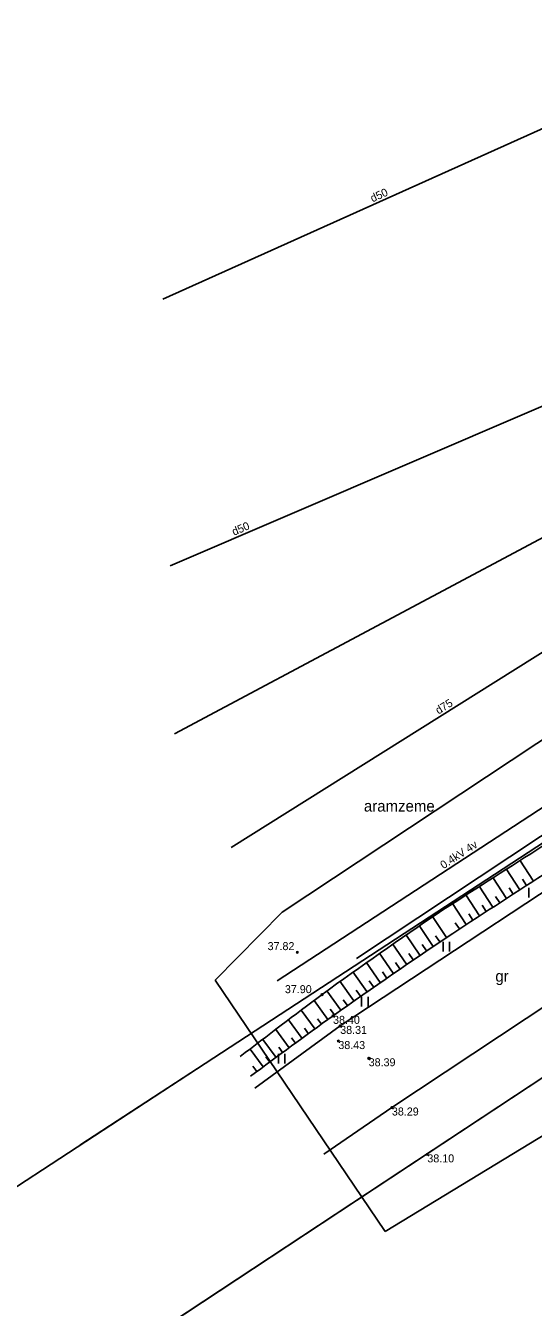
# Model space of a CAD drawing. Extents: x 469981 to 472086, y 246785 to 247785.
# Drawn here: x 470059.4 to 470091.1, y 246853.3 to 246933.4 of the extents above; entities that cross this region are included whole.
import ezdxf

# ---------------------------------------------------------------- set-up
doc = ezdxf.new("R2010")
doc.units = 0
for name, color, linetype in [('CELI_CMAL_####_####_#', 7, 'Continuous'), ('CELI_CSEG_####_TKST_#', 7, 'Continuous'), ('DREN_VADP_####_####_#', 7, 'Continuous'), ('DREN_VADP_####_TKST_#', 7, 'Continuous'), ('DREN_VADP_KLKT_####_#', 7, 'Continuous'), ('DREN_VADP_KLKT_TKST_#', 7, 'Continuous'), ('ELEK_VADV_ZSPR_####_#', 7, 'Continuous'), ('ELEK_VADV_ZSPR_TKST_#', 7, 'Continuous'), ('RAMI_UZMR_####_####_#', 7, 'Continuous'), ('RELJ_AATZ_####_TKST_#', 7, 'Continuous'), ('RELJ_ELEM_####_####_#', 7, 'Continuous'), ('RELJ_NOGA_####_####_#', 7, 'Continuous'), ('RELJ_NOGL_####_####_#', 7, 'Continuous'), ('ROBZ_IERR_####_####_#', 7, 'Continuous'), ('ROBZ_PROJ_####_####_#', 7, 'Continuous'), ('TERT_ELEM_####_####_#', 7, 'Continuous'), ('TERT_IZMT_####_TKST_#', 7, 'Continuous')]:
    doc.layers.add(name, color=color, linetype=linetype)

msp = doc.modelspace()

# ---------------------------------------------------------------- linework, layer by layer
at = {"layer": 'CELI_CMAL_####_####_#'}
for points in [[(470079.031, 246870.928), (470098.616, 246883.853), (470119.265, 246897.579), (470146.552, 246915.354), (470187.262, 246942.263), (470207.251, 246955.004), (470220.145, 246963.116)], [(470223.686, 246958.587), (470209.766, 246949.279), (470190.504, 246936.92), (470170.572, 246923.739), (470149.521, 246910.179), (470123.328, 246893.24), (470100.687, 246878.047), (470082.258, 246865.828), (470078.014, 246862.914)], [(470079.031, 246870.928), (470073.693, 246867.03)]]:
    msp.add_lwpolyline(points, dxfattribs=at)
at = {"layer": 'DREN_VADP_####_####_#'}
for points in [[(470080.047, 246875.138), (470127.803, 246906.822), (470151.116, 246922.29), (470207.903, 246959.965), (470213.971, 246970.06), (470227.513, 246992.59), (470228.7, 246994.565)], [(470067.964, 246916.336), (470207.556, 246979.116), (470209.528, 246980.003), (470212.802, 246976.95)], [(470068.403, 246899.672), (470144.004, 246932.136), (470144.702, 246931.346), (470146.844, 246928.925)], [(470068.678, 246889.186), (470120.556, 246916.847), (470121.389, 246915.879), (470123.03, 246913.973)]]:
    msp.add_lwpolyline(points, dxfattribs=at)
at = {"layer": 'DREN_VADP_KLKT_####_#'}
msp.add_lwpolyline([(470072.23, 246882.077), (470123.03, 246913.973), (470146.844, 246928.925), (470197.394, 246960.663), (470212.802, 246976.95), (470229.327, 246994.419)], dxfattribs=at)
at = {"layer": 'ELEK_VADV_ZSPR_####_#'}
msp.add_line((470093.653, 246885.873), (470075.084, 246873.736), dxfattribs=at)
at = {"layer": 'RAMI_UZMR_####_####_#'}
for points in [[(470081.833, 246858.073), (470071.225, 246873.795), (470075.411, 246878.04), (470140.155, 246920.953), (470236.136, 246982.998), (470257.83, 246999.315), (470274.171, 247013.774), (470358.465, 247102.148), (470367.97, 247107.52), (470388.133, 247118.916), (470465.996, 247150.017), (470560.64, 247175.144), (470793.366, 247232.231)], [(470682.857, 247179.693), (470601.924, 247155.957), (470538.749, 247139.954), (470448.7, 247112.965), (470443.256, 247108.572), (470439.042, 247107.166), (470426.399, 247105.409), (470390.93, 247093.141), (470379.516, 247082.95), (470369.859, 247080.841), (470357.567, 247068.014), (470285.914, 246993.254), (470269.057, 246978.845), (470246.406, 246963.908), (470178.978, 246918.441), (470154.395, 246901.045), (470104.604, 246871.942), (470081.833, 246858.073)]]:
    msp.add_lwpolyline(points, dxfattribs=at)
at = {"layer": 'RELJ_ELEM_####_####_#'}
for centre in [(470076.357, 246875.523), (470077.9, 246872.887), (470078.584, 246871.556), (470079.031, 246870.928), (470078.913, 246869.98), (470080.809, 246868.906), (470080.827, 246868.886), (470080.847, 246868.901), (470082.258, 246865.828), (470084.471, 246862.899)]:
    msp.add_circle(centre, 0.05, dxfattribs=at)
at = {"layer": 'RELJ_NOGA_####_####_#'}
for p, q in [((470090.25, 246879.433), (470089.403, 246880.746)), ((470091.09, 246879.975), (470090.246, 246881.283)), ((470089.409, 246878.891), (470088.56, 246880.207)), ((470090.67, 246879.704), (470090.416, 246880.097)), ((470087.73, 246877.805), (470086.874, 246879.119)), ((470088.569, 246878.348), (470087.717, 246879.665)), ((470088.989, 246878.62), (470088.734, 246879.015)), ((470089.829, 246879.162), (470089.575, 246879.556)), ((470086.892, 246877.259), (470086.035, 246878.57)), ((470088.149, 246878.077), (470087.893, 246878.471)), ((470085.66, 246876.448), (470084.798, 246877.754)), ((470086.474, 246876.985), (470086.216, 246877.378)), ((470087.311, 246877.532), (470087.054, 246877.926)), ((470083.995, 246875.339), (470083.127, 246876.629)), ((470084.826, 246875.895), (470083.961, 246877.194)), ((470085.243, 246876.172), (470084.984, 246876.563)), ((470086.056, 246876.71), (470086.055, 246876.711)), ((470083.167, 246874.779), (470082.297, 246876.06)), ((470084.411, 246875.618), (470084.151, 246876.006)), ((470081.518, 246873.647), (470080.645, 246874.901)), ((470082.341, 246874.215), (470081.47, 246875.485)), ((470083.581, 246875.06), (470083.32, 246875.445)), ((470080.699, 246873.073), (470079.827, 246874.313)), ((470081.929, 246873.931), (470081.668, 246874.31)), ((470082.754, 246874.498), (470082.492, 246874.88)), ((470079.883, 246872.495), (470079.012, 246873.718)), ((470081.108, 246873.361), (470080.846, 246873.735)), ((470078.264, 246871.321), (470077.397, 246872.505)), ((470079.072, 246871.911), (470078.201, 246873.113)), ((470079.477, 246872.204), (470079.216, 246872.567)), ((470080.291, 246872.785), (470080.029, 246873.154)), ((470077.457, 246870.731), (470076.6, 246871.901)), ((470078.667, 246871.616), (470078.406, 246871.974)), ((470076.65, 246870.14), (470075.803, 246871.297)), ((470077.86, 246871.026), (470077.602, 246871.379)), ((470075.843, 246869.549), (470075.006, 246870.693)), ((470076.247, 246869.845), (470075.994, 246870.19)), ((470077.053, 246870.435), (470076.798, 246870.784)), ((470074.229, 246868.368), (470073.412, 246869.484)), ((470075.036, 246868.959), (470074.209, 246870.088)), ((470075.44, 246869.254), (470075.19, 246869.595)), ((470074.633, 246868.663), (470074.386, 246869)), ((470073.422, 246867.778), (470073.422, 246867.778)), ((470073.826, 246868.073), (470073.582, 246868.406))]:
    msp.add_line(p, q, dxfattribs=at)
for points in [[(470086.056, 246876.71), (470092.142, 246880.654), (470095.188, 246882.62), (470098.22, 246884.608), (470118.864, 246898.312), (470131.061, 246906.318)], [(470073.422, 246867.778), (470078.584, 246871.556), (470086.056, 246876.71)]]:
    msp.add_spline(points, degree=3, dxfattribs=at)
at = {"layer": 'RELJ_NOGL_####_####_#'}
for points in [[(470130.438, 246907.22), (470118.214, 246899.297), (470097.383, 246885.827), (470085.226, 246878.038)], [(470085.226, 246878.038), (470077.9, 246872.887), (470072.788, 246869.011)]]:
    msp.add_spline(points, degree=3, dxfattribs=at)
at = {"layer": 'ROBZ_IERR_####_####_#'}
for points in [[(470215.754, 247035.932), (470269.149, 247002.795), (470253.618, 246988.247), (470070.591, 246868.587), (470057.777, 246860.214)], [(470060.292, 246846.974), (470152.342, 246907.761), (470177.119, 246874.554)]]:
    msp.add_lwpolyline(points, dxfattribs=at)
at = {"layer": 'ROBZ_PROJ_####_####_#'}
for points in [[(471398.351, 247372.094), (471346.741, 247338.478), (471133.176, 247205.05), (471108.425, 247194.786), (471087.339, 247189.709), (471023.306, 247181.157), (470962.604, 247185.245), (470905.63, 247205.857), (470878.75, 247214.454), (470852.344, 247217.039), (470815.743, 247215.147), (470778.583, 247209.26), (470718.669, 247194.633), (470636.973, 247175.147), (470468.364, 247124.23), (470431.624, 247112.202), (470396.219, 247097.502), (470371.503, 247083.47), (470275.956, 246992.729), (470152.342, 246907.761), (470066.737, 246851.23)], [(470062.774, 246863.479), (470070.591, 246868.587), (470253.618, 246988.247), (470269.149, 247002.795), (470278.124, 247011.202), (470361.554, 247094.257), (470368.265, 247098.262), (470383.103, 247107.116), (470421.395, 247122.632), (470438.432, 247129.536), (470474.818, 247141.882), (470613.752, 247179.765), (470688.303, 247197.106)]]:
    msp.add_lwpolyline(points, dxfattribs=at)
at = {"layer": 'TERT_ELEM_####_####_#'}
for p, q in [((470090.798, 246878.961), (470090.798, 246879.561)), ((470085.461, 246875.58), (470085.461, 246876.18)), ((470085.861, 246875.58), (470085.861, 246876.18)), ((470080.368, 246872.15), (470080.368, 246872.75)), ((470080.768, 246872.15), (470080.768, 246872.75)), ((470075.178, 246868.573), (470075.178, 246869.173)), ((470075.578, 246868.573), (470075.578, 246869.173))]:
    msp.add_line(p, q, dxfattribs=at)

# ---------------------------------------------------------------- texts
at = {"layer": 'CELI_CSEG_####_TKST_#'}
msp.add_text('gr', height=0.7, dxfattribs=at).set_placement((470088.72, 246873.688))
at = {"layer": 'DREN_VADP_####_TKST_#'}
for rotation, p in [(24.21521, (470081.048, 246922.385)), (23.23879, (470072.401, 246901.553))]:
    msp.add_text('d50', height=0.5, rotation=rotation, dxfattribs=at).set_placement(p)
at = {"layer": 'DREN_VADP_KLKT_TKST_#'}
msp.add_text('d75', height=0.5, rotation=32.12357, dxfattribs=at).set_placement((470085.169, 246890.378))
at = {"layer": 'ELEK_VADV_ZSPR_TKST_#'}
msp.add_text('0.4kV 4v', height=0.5, rotation=33.16806, dxfattribs=at).set_placement((470085.481, 246880.711))
at = {"layer": 'RELJ_AATZ_####_TKST_#'}
for s, p in [('37.82', (470074.497, 246875.663)), ('37.90', (470075.576, 246872.974)), ('38.40', (470078.584, 246871.056)), ('38.31', (470079.031, 246870.428)), ('38.43', (470078.913, 246869.48)), ('38.39', (470080.809, 246868.406)), ('38.29', (470082.258, 246865.328)), ('38.10', (470084.471, 246862.399))]:
    msp.add_text(s, height=0.5, dxfattribs=at).set_placement(p)
at = {"layer": 'TERT_IZMT_####_TKST_#'}
msp.add_text('aramzeme', height=0.7, dxfattribs=at).set_placement((470080.509, 246884.321))

doc.saveas('drawing.dxf')
